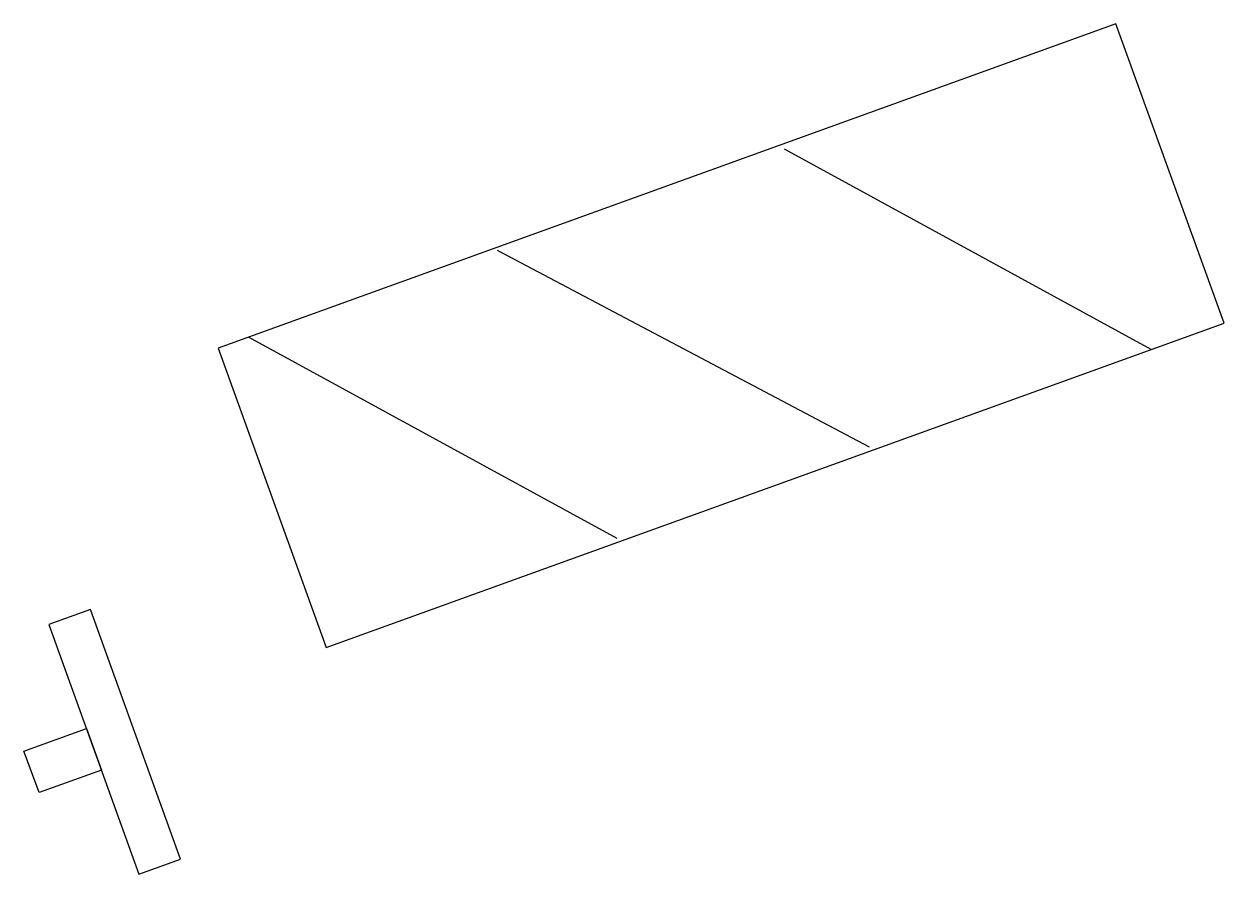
# Model space of a CAD drawing. Extents: x 1581789 to 1622364, y 1043167 to 1103486.
# Drawn here: x 1611230.2 to 1611284.5, y 1094551.9 to 1094590.4 of the extents above; entities that cross this region are included whole.
import ezdxf

# ---------------------------------------------------------------- set-up
doc = ezdxf.new("R2010")
doc.units = 0
doc.layers.add('new 1B', color=7, linetype='Continuous')

msp = doc.modelspace()

# ---------------------------------------------------------------- linework, layer by layer
at = {"layer": 'new 1B'}
for p, q in [((1611279.596, 1094590.361), (1611238.965, 1094575.689)), ((1611284.488, 1094576.815), (1611279.596, 1094590.361)), ((1611281.192, 1094575.626), (1611264.603, 1094584.696)), ((1611268.44, 1094571.208), (1611251.607, 1094580.116)), ((1611278.197, 1094574.544), (1611284.488, 1094576.815)), ((1611257.028, 1094567.067), (1611240.344, 1094576.188)), ((1611238.965, 1094575.689), (1611243.855, 1094562.145)), ((1611243.855, 1094562.145), (1611279.103, 1094574.873))]:
    msp.add_line(p, q, dxfattribs=at)
for points in [[(1611237.265, 1094552.566), (1611233.19, 1094563.853), (1611231.309, 1094563.174), (1611235.384, 1094551.887)], [(1611230.864, 1094555.571), (1611230.185, 1094557.452), (1611233.007, 1094558.471), (1611233.686, 1094556.59)]]:
    msp.add_lwpolyline(points, close=True, dxfattribs=at)

doc.saveas('drawing.dxf')
